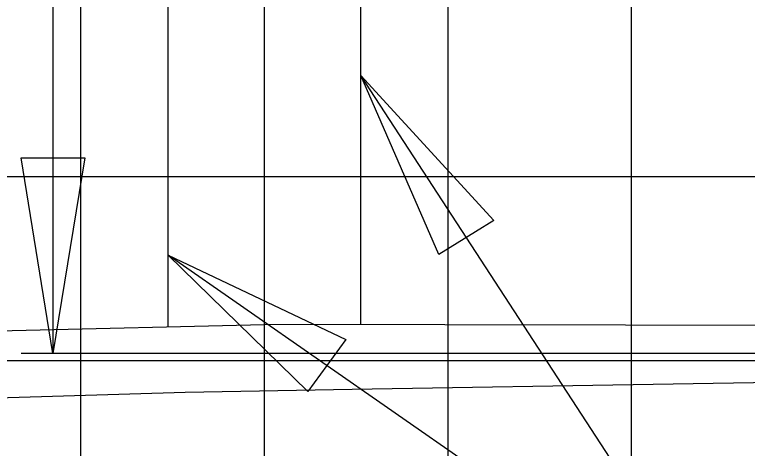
# Model space of a CAD drawing. Extents: x 2193008 to 2198143, y 1236112 to 1237864.
# Drawn here: x 2197121.98 to 2197129.97, y 1237172.15 to 1237176.87 of the extents above; entities that cross this region are included whole.
import ezdxf

# ---------------------------------------------------------------- set-up
doc = ezdxf.new("R2010")
doc.units = 0
for name, color, linetype in [('3', 7, 'Continuous'), ('60', 7, 'Continuous'), ('GSDIMS', 7, 'Continuous'), ('M-ROADS', 7, 'Continuous')]:
    doc.layers.add(name, color=color, linetype=linetype)

msp = doc.modelspace()

# ---------------------------------------------------------------- linework, layer by layer
at = {"layer": '3'}
for q in [(2197125.7565, 1237176.2075), (2197123.6565, 1237174.2514)]:
    msp.add_line((2197129.8272, 1237169.9661), q, dxfattribs=at)
at = {"layer": '60'}
for points in [[(2197116.7065, 1237173.0204), (2197117.1073, 1237173.0926), (2197118.7065, 1237173.3645), (2197118.8066, 1237173.3645), (2197119.2065, 1237173.3645), (2197124.7065, 1237173.4964)], [(2197132.7065, 1237173.184), (2197132.3059, 1237173.2521), (2197130.7065, 1237173.4871), (2197130.6066, 1237173.4872), (2197124.7065, 1237173.4964)]]:
    msp.add_lwpolyline(points, dxfattribs=at)
at = {"layer": 'GSDIMS'}
for p, q in [((2197122.4019, 1237180.1809), (2197122.4019, 1237173.1809)), ((2197123.6565, 1237173.4712), (2197123.6565, 1237180.1809)), ((2197125.7565, 1237173.4948), (2197125.7565, 1237180.1809)), ((2197134.7065, 1237173.1809), (2197122.0547, 1237173.1809))]:
    msp.add_line(p, q, dxfattribs=at)
for points in [[(2197125.7565, 1237176.2075), (2197127.2045, 1237174.6301), (2197126.6081, 1237174.2592)], [(2197122.4019, 1237173.1809), (2197122.0547, 1237175.3093), (2197122.7491, 1237175.3093)], [(2197123.6565, 1237174.2514), (2197125.5917, 1237173.3349), (2197125.1788, 1237172.7668)]]:
    msp.add_lwpolyline(points, close=True, dxfattribs=at)
at = {"layer": 'M-ROADS'}
for p, q in [((2197122.7065, 1237163.1062), (2197122.7065, 1237223.1062)), ((2197124.7065, 1237163.1062), (2197124.7065, 1237223.1062)), ((2197126.7065, 1237163.1062), (2197126.7065, 1237223.1062)), ((2197128.7065, 1237163.1062), (2197128.7065, 1237223.1062)), ((2197094.7065, 1237175.1062), (2197224.7065, 1237175.1062)), ((2197094.7065, 1237173.1062), (2197224.7065, 1237173.1062))]:
    msp.add_line(p, q, dxfattribs=at)
msp.add_lwpolyline([(2197110.1014, 1237172.3569), (2197121.1869, 1237172.6814), (2197123.8429, 1237172.7621), (2197125.6608, 1237172.7942), (2197136.1543, 1237172.9668), (2197138.8398, 1237173.0304), (2197147.0252, 1237173.2291), (2197147.0964, 1237173.2315), (2197149.4477, 1237173.2698), (2197149.9094, 1237173.6281), (2197150.058, 1237173.7365), (2197150.077, 1237173.7365), (2197150.349, 1237173.7146), (2197150.4113, 1237173.7152), (2197150.5472, 1237173.7146), (2197150.7565, 1237173.7153), (2197150.9223, 1237173.7159), (2197151.1057, 1237173.7151), (2197151.6752, 1237173.7063), (2197154.5691, 1237173.6083), (2197157.0649, 1237173.4694), (2197157.3204, 1237173.2916), (2197157.6515, 1237173.0226)], dxfattribs=at)

doc.saveas('drawing.dxf')
